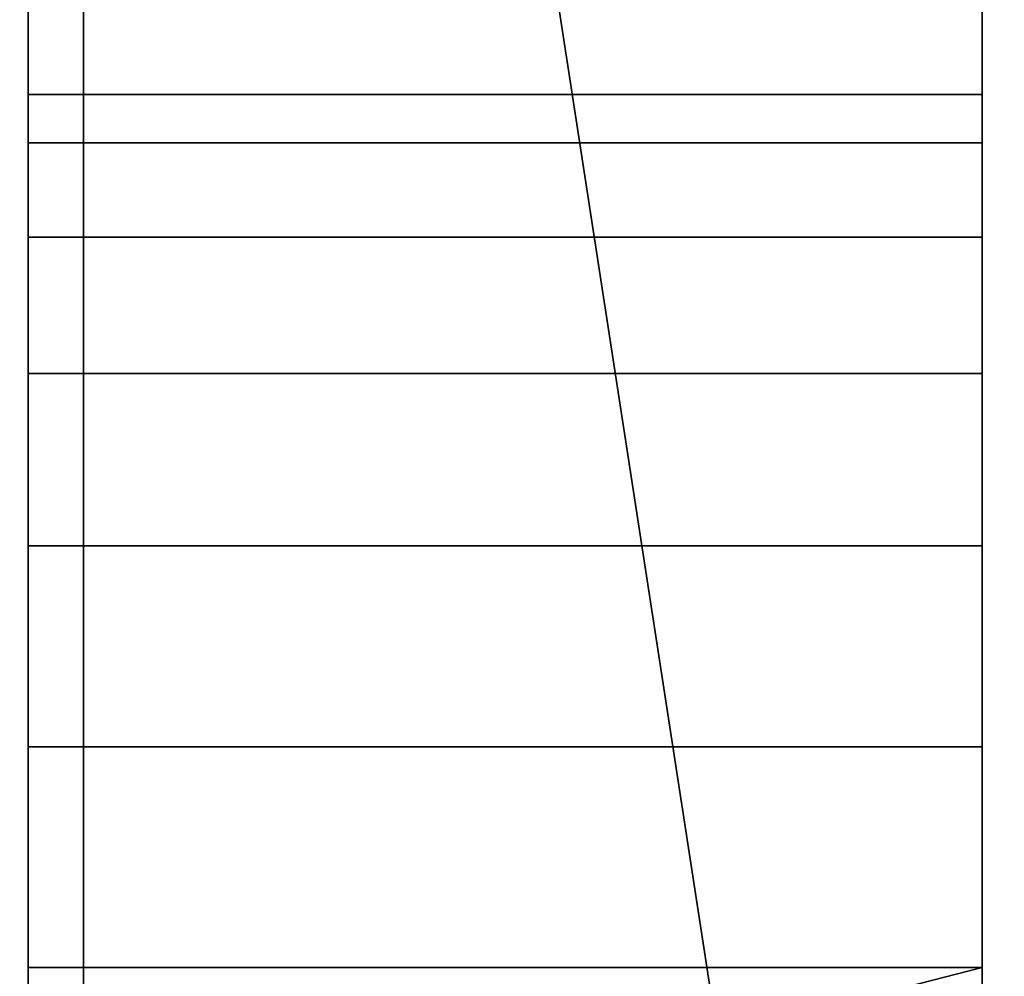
# Model space of a CAD drawing. Header units: millimetres. Extents: x -490 to 6690, y -115 to 132.
# Tile 367 of 656: x 1862.96 to 1867.4, y -2 to 2.31. Entities that reach past the tile are written whole.
import ezdxf

# ---------------------------------------------------------------- set-up
doc = ezdxf.new("R2010")
doc.units = ezdxf.units.MM
doc.layers.add('151', color=7, linetype='Continuous', true_color=0xffffff)

# ---------------------------------------------------------------- blocks, each defined once
blk = doc.blocks.new('UG_SURFACE_002')
at = {"layer": '151', "color": 252, "linetype": 'Continuous', "lineweight": 35}
for points in [[(2040, -6.2, 2201.9999), (2040, 113.2, 2201.9999), (960, 113.2, 2201.9999), (960, -6.2, 2201.9999)], [(1110, -6.2, 2052), (1110, 113.2, 2052), (1890, 113.2, 2052), (1890, -6.2, 2052)]]:
    blk.add_3dface(points, dxfattribs=at)
blk = doc.blocks.new('UG_SURFACE_116')
at = {"layer": '151', "color": 14, "linetype": 'Continuous', "lineweight": 35}
for points in [[(1867.3, -10, 2024.3001), (1867.3, 19, 2024.3001), (1132.7, 19, 2024.3001), (1132.7, -10, 2024.3001)], [(1863.25, 16.25, 2020.2501), (1866.0001, 19, 2023), (1867.3, 19, 2024.3001), (1867.3, -10, 2024.3001)], [(1863.25, 16.25, 2020.2501), (1863.25, -22, 2020.2501), (1136.75, -22, 2020.2501), (1136.75, 16.25, 2020.2501)], [(1867.3, -10, 2024.3001), (1863.25, -22, 2020.2501), (1863.25, 16.25, 2020.2501)]]:
    blk.add_3dface(points, dxfattribs=at)
blk = doc.blocks.new('UG_SURFACE_117')
at = {"layer": '151', "color": 7, "linetype": 'Continuous', "lineweight": 35}
for points in [[(1136.75, 16, 2020.2501), (1136.75, -22, 2020.2501), (1863.25, -22, 2020.2501), (1863.25, 16, 2020.2501)], [(1863, 16, 2020), (1863, -22, 2020), (1137, -22, 2020), (1137, 16, 2020)], [(1863, -22, 2020), (1863, 16, 2020), (1863.25, 16, 2020.2501), (1863.25, -22, 2020.2501)]]:
    blk.add_3dface(points, dxfattribs=at)
blk = doc.blocks.new('UG_SURFACE_118')
at = {"layer": '151', "color": 14, "linetype": 'Continuous', "lineweight": 35}
for points in [[(1863.25, 16.25, -8), (1866.0001, 19, -8), (1867.3, 19, -8), (1867.3, -10, -8)], [(1867.3, -10, 2024.3001), (1867.3, 19, 2024.3001), (1866.0001, 19, 2023), (1863.25, 16.25, 2020.2501)], [(1867.3, -7.3301, 282.5), (1867.3, 19, 2024.3001), (1867.3, 1.9726, 1222.5226)], [(1867.3, 19, 2024.3001), (1867.3, -1.9604, 1226.8907), (1867.3, -0.0611, 1226.0451)], [(1867.3, 19, 2024.3001), (1867.3, -7.3301, 282.5), (1867.3, -5.9389, 284.0451)], [(1867.3, -0.0611, 1226.0451), (1867.3, 1.3301, 1224.4999), (1867.3, 19, 2024.3001)], [(1867.3, 1.3301, 1224.4999), (1867.3, 1.9726, 1222.5226), (1867.3, 19, 2024.3001)], [(1867.3, -1.9604, 1226.8907), (1867.3, 19, 2024.3001), (1867.3, 1.9726, 1760.5226)], [(1867.3, 19, 2024.3001), (1867.3, -1.9604, 1764.8908), (1867.3, -0.0611, 1764.0451)], [(1867.3, 19, 2024.3001), (1867.3, 1.3301, 282.5), (1867.3, 1.9726, 280.5226)], [(1867.3, 19, 2024.3001), (1867.3, -1.9604, 284.8907), (1867.3, -0.0611, 284.0451)], [(1867.3, -5.9389, 284.0451), (1867.3, -4.0396, 284.8907), (1867.3, 19, 2024.3001)], [(1867.3, -4.0396, 284.8907), (1867.3, -1.9604, 284.8907), (1867.3, 19, 2024.3001)], [(1867.3, -0.0611, 1764.0451), (1867.3, 1.3301, 1762.5), (1867.3, 19, 2024.3001)], [(1867.3, 19, -8), (1867.3, 1.7553, 278.4549), (1867.3, 0.7157, 276.6543)], [(1867.3, 1.9726, 280.5226), (1867.3, 19, -8), (1867.3, 19, 2024.3001)], [(1867.3, 1.9726, 280.5226), (1867.3, 1.7553, 278.4549), (1867.3, 19, -8)], [(1867.3, -0.0611, 284.0451), (1867.3, 1.3301, 282.5), (1867.3, 19, 2024.3001)], [(1867.3, 1.3301, 1762.5), (1867.3, 1.9726, 1760.5226), (1867.3, 19, 2024.3001)], [(1867.3, -4.0396, 1764.8908), (1867.3, -1.9604, 1764.8908), (1867.3, 19, 2024.3001), (1867.3, -10, 2024.3001)], [(1867.3, 0.7157, 276.6543), (1867.3, -0.9663, 275.4323), (1867.3, 19, -8)], [(1867.3, -0.9663, 275.4323), (1867.3, -3, 275), (1867.3, -10, -8), (1867.3, 19, -8)], [(1863.25, 1.9726, 1760.5226), (1863.25, 16.25, 2020.2501), (1863.25, 1.9726, 1222.5226)], [(1863.25, 1.9726, 1222.5226), (1863.25, 16.25, 2020.2501), (1863.25, 1.3301, 282.5)], [(1863.25, -22, 2020.2501), (1863.25, 16.25, 2020.2501), (1863.25, 1.9726, 1760.5226), (1863.25, 1.3301, 1762.5)], [(1863.25, 16.25, -8), (1863.25, 1.7553, 278.4549), (1863.25, 1.9726, 280.5226)], [(1863.25, 1.9726, 280.5226), (1863.25, 16.25, 2020.2501), (1863.25, 16.25, -8)], [(1863.25, 16.25, -8), (1863.25, -0.9663, 275.4323), (1863.25, 0.7157, 276.6543)], [(1863.25, 0.7157, 276.6543), (1863.25, 1.7553, 278.4549), (1863.25, 16.25, -8)], [(1863.25, 1.9726, 280.5226), (1863.25, 1.3301, 282.5), (1863.25, 16.25, 2020.2501)], [(1863.25, -3, 275), (1863.25, -0.9663, 275.4323), (1863.25, 16.25, -8), (1863.25, -22, -8)], [(1867.3, -10, -8), (1863.25, -22, -8), (1863.25, 16.25, -8)], [(1863.25, 16.25, 2020.2501), (1863.25, -22, 2020.2501), (1867.3, -10, 2024.3001)], [(1867.3, 1.9726, 1222.5226), (1863.25, 1.9726, 1222.5226), (1863.25, 1.7553, 1220.4549), (1867.3, 1.7553, 1220.4549)], [(1867.3, 1.3301, 1224.4999), (1863.25, 1.3301, 1224.4999), (1863.25, 1.9726, 1222.5226), (1867.3, 1.9726, 1222.5226)], [(1863.25, 1.9726, 1222.5226), (1863.25, 1.7553, 1758.4549), (1863.25, 1.9726, 1760.5226)], [(1863.25, 1.3301, 282.5), (1863.25, 1.7553, 1220.4549), (1863.25, 1.9726, 1222.5226)], [(1863.25, 1.9726, 1222.5226), (1863.25, 0.7157, 1756.6544), (1863.25, 1.7553, 1758.4549)], [(1863.25, 1.9726, 1222.5226), (1863.25, -3, 1755), (1863.25, -0.9663, 1755.4322)], [(1863.25, 1.9726, 1222.5226), (1863.25, -6.7157, 1756.6544), (1863.25, -5.0337, 1755.4322)], [(1863.25, -5.0337, 1755.4322), (1863.25, -3, 1755), (1863.25, 1.9726, 1222.5226)], [(1863.25, -0.9663, 1755.4322), (1863.25, 0.7157, 1756.6544), (1863.25, 1.9726, 1222.5226)], [(1863.25, 1.9726, 1222.5226), (1863.25, 1.3301, 1224.4999), (1863.25, -7.9726, 1760.5226), (1863.25, -7.7553, 1758.4549)], [(1863.25, -7.7553, 1758.4549), (1863.25, -6.7157, 1756.6544), (1863.25, 1.9726, 1222.5226)], [(1867.3, 1.9726, 280.5226), (1863.25, 1.9726, 280.5226), (1863.25, 1.7553, 278.4549), (1867.3, 1.7553, 278.4549)], [(1867.3, 1.3301, 282.5), (1863.25, 1.3301, 282.5), (1863.25, 1.9726, 280.5226), (1867.3, 1.9726, 280.5226)], [(1867.3, 1.9726, 1760.5226), (1863.25, 1.9726, 1760.5226), (1863.25, 1.7553, 1758.4549), (1867.3, 1.7553, 1758.4549)], [(1867.3, 1.3301, 1762.5), (1863.25, 1.3301, 1762.5), (1863.25, 1.9726, 1760.5226), (1867.3, 1.9726, 1760.5226)], [(1867.3, 1.9726, 1222.5226), (1867.3, 1.7553, 1220.4549), (1867.3, -7.3301, 282.5)], [(1867.3, 1.9726, 1760.5226), (1867.3, 1.7553, 1758.4549), (1867.3, -1.9604, 1226.8907)], [(1867.3, 1.7553, 1220.4549), (1863.25, 1.7553, 1220.4549), (1863.25, 0.7157, 1218.6544), (1867.3, 0.7157, 1218.6544)], [(1863.25, 1.3301, 282.5), (1863.25, 0.7157, 1218.6544), (1863.25, 1.7553, 1220.4549)], [(1867.3, 1.7553, 278.4549), (1863.25, 1.7553, 278.4549), (1863.25, 0.7157, 276.6543), (1867.3, 0.7157, 276.6543)], [(1867.3, 1.7553, 1758.4549), (1863.25, 1.7553, 1758.4549), (1863.25, 0.7157, 1756.6544), (1867.3, 0.7157, 1756.6544)], [(1867.3, 1.7553, 1220.4549), (1867.3, 0.7157, 1218.6544), (1867.3, -7.3301, 282.5)], [(1867.3, 1.7553, 1758.4549), (1867.3, 0.7157, 1756.6544), (1867.3, -1.9604, 1226.8907)], [(1867.3, -0.0611, 1226.0451), (1863.25, -0.0611, 1226.0451), (1863.25, 1.3301, 1224.4999), (1867.3, 1.3301, 1224.4999)], [(1863.25, -22, 2020.2501), (1863.25, 1.3301, 1762.5), (1863.25, -0.0611, 1764.0451)], [(1863.25, 1.3301, 282.5), (1863.25, -5.0337, 1217.4323), (1863.25, -3, 1217)], [(1863.25, 1.3301, 282.5), (1863.25, -6.7157, 1218.6544), (1863.25, -5.0337, 1217.4323)], [(1863.25, -3, 1217), (1863.25, -0.9663, 1217.4323), (1863.25, 1.3301, 282.5)], [(1863.25, -0.9663, 1217.4323), (1863.25, 0.7157, 1218.6544), (1863.25, 1.3301, 282.5)], [(1863.25, -7.9726, 1760.5226), (1863.25, 1.3301, 1224.4999), (1863.25, -0.0611, 1226.0451)], [(1863.25, -7.9726, 1222.5226), (1863.25, -7.7553, 1220.4549), (1863.25, 1.3301, 282.5), (1863.25, -0.0611, 284.0451)], [(1863.25, -7.7553, 1220.4549), (1863.25, -6.7157, 1218.6544), (1863.25, 1.3301, 282.5)], [(1867.3, -0.0611, 284.0451), (1863.25, -0.0611, 284.0451), (1863.25, 1.3301, 282.5), (1867.3, 1.3301, 282.5)], [(1867.3, -0.0611, 1764.0451), (1863.25, -0.0611, 1764.0451), (1863.25, 1.3301, 1762.5), (1867.3, 1.3301, 1762.5)], [(1867.3, 0.7157, 1218.6544), (1863.25, 0.7157, 1218.6544), (1863.25, -0.9663, 1217.4323), (1867.3, -0.9663, 1217.4323)], [(1867.3, 0.7157, 276.6543), (1863.25, 0.7157, 276.6543), (1863.25, -0.9663, 275.4323), (1867.3, -0.9663, 275.4323)], [(1867.3, 0.7157, 1756.6544), (1863.25, 0.7157, 1756.6544), (1863.25, -0.9663, 1755.4322), (1867.3, -0.9663, 1755.4322)], [(1867.3, -7.9726, 280.5226), (1867.3, -7.3301, 282.5), (1867.3, 0.7157, 1218.6544), (1867.3, -0.9663, 1217.4323)], [(1867.3, -4.0396, 1226.8907), (1867.3, -1.9604, 1226.8907), (1867.3, 0.7157, 1756.6544), (1867.3, -0.9663, 1755.4322)], [(1867.3, -1.9604, 1226.8907), (1863.25, -1.9604, 1226.8907), (1863.25, -0.0611, 1226.0451), (1867.3, -0.0611, 1226.0451)], [(1863.25, -0.0611, 1764.0451), (1863.25, -1.9604, 1764.8908), (1863.25, -22, 2020.2501)], [(1863.25, -0.0611, 1226.0451), (1863.25, -1.9604, 1226.8907), (1863.25, -7.9726, 1760.5226)], [(1863.25, -7.9726, 1222.5226), (1863.25, -0.0611, 284.0451), (1863.25, -1.9604, 284.8907)], [(1867.3, -1.9604, 284.8907), (1863.25, -1.9604, 284.8907), (1863.25, -0.0611, 284.0451), (1867.3, -0.0611, 284.0451)], [(1867.3, -1.9604, 1764.8908), (1863.25, -1.9604, 1764.8908), (1863.25, -0.0611, 1764.0451), (1867.3, -0.0611, 1764.0451)], [(1867.3, -0.9663, 1217.4323), (1863.25, -0.9663, 1217.4323), (1863.25, -3, 1217), (1867.3, -3, 1217)], [(1867.3, -0.9663, 275.4323), (1863.25, -0.9663, 275.4323), (1863.25, -3, 275), (1867.3, -3, 275)], [(1867.3, -0.9663, 1755.4322), (1863.25, -0.9663, 1755.4322), (1863.25, -3, 1755), (1867.3, -3, 1755)], [(1867.3, -0.9663, 1217.4323), (1867.3, -3, 1217), (1867.3, -7.9726, 280.5226)], [(1867.3, -0.9663, 1755.4322), (1867.3, -3, 1755), (1867.3, -4.0396, 1226.8907)], [(1867.3, -1.9604, 1226.8907), (1867.3, -4.0396, 1226.8907), (1863.25, -3, 1227)], [(1863.25, -3, 1227), (1863.25, -1.9604, 1226.8907), (1867.3, -1.9604, 1226.8907)], [(1863.25, -1.9604, 1764.8908), (1863.25, -3, 1765), (1863.25, -22, 2020.2501)], [(1863.25, -1.9604, 1226.8907), (1863.25, -3, 1227), (1863.25, -7.9726, 1760.5226)], [(1863.25, -1.9604, 284.8907), (1863.25, -3, 285), (1863.25, -7.9726, 1222.5226)], [(1867.3, -1.9604, 284.8907), (1867.3, -4.0396, 284.8907), (1863.25, -3, 285)], [(1863.25, -3, 285), (1863.25, -1.9604, 284.8907), (1867.3, -1.9604, 284.8907)], [(1867.3, -1.9604, 1764.8908), (1867.3, -4.0396, 1764.8908), (1863.25, -3, 1765)], [(1863.25, -3, 1765), (1863.25, -1.9604, 1764.8908), (1867.3, -1.9604, 1764.8908)]]:
    blk.add_3dface(points, dxfattribs=at)
blk = doc.blocks.new('UG_SURFACE_120')
at = {"layer": '151', "color": 7, "linetype": 'Continuous', "lineweight": 35}
for points in [[(1863.25, -22, 2020.2501), (1863.25, 16, 2020.2501), (1863, 16, 2020), (1863, -22, 2020)], [(1863, 16, -8), (1863.25, 16, -8), (1863.25, -22, -8), (1863, -22, -8)], [(1863, 1.9726, 1760.5226), (1863, 16, 2020), (1863, 1.9726, 1222.5226)], [(1863, 1.9726, 1222.5226), (1863, 16, 2020), (1863, 1.3301, 282.5)], [(1863, -22, 2020), (1863, 16, 2020), (1863, 1.9726, 1760.5226), (1863, 1.3301, 1762.5)], [(1863, 16, -8), (1863, 1.7553, 278.4549), (1863, 1.9726, 280.5226)], [(1863, 1.9726, 280.5226), (1863, 16, 2020), (1863, 16, -8)], [(1863, 16, -8), (1863, -0.9663, 275.4323), (1863, 0.7157, 276.6543)], [(1863, 0.7157, 276.6543), (1863, 1.7553, 278.4549), (1863, 16, -8)], [(1863, 1.9726, 280.5226), (1863, 1.3301, 282.5), (1863, 16, 2020)], [(1863, -3, 275), (1863, -0.9663, 275.4323), (1863, 16, -8), (1863, -22, -8)], [(1863.25, 16, 2020.2501), (1863.25, -4.0396, 284.8907), (1863.25, -3, 285)], [(1863.25, 16, 2020.2501), (1863.25, -4.0396, 1764.8908), (1863.25, -3, 1765)], [(1863.25, 16, 2020.2501), (1863.25, -5.9389, 284.0451), (1863.25, -4.0396, 284.8907)], [(1863.25, -3, 285), (1863.25, -1.9604, 284.8907), (1863.25, 16, 2020.2501)], [(1863.25, -3, 1765), (1863.25, -1.9604, 1764.8908), (1863.25, 16, 2020.2501)], [(1863.25, -1.9604, 284.8907), (1863.25, -0.0611, 284.0451), (1863.25, 16, 2020.2501)], [(1863.25, 16, 2020.2501), (1863.25, 1.9726, 1760.5226), (1863.25, 1.9726, 1222.5226)], [(1863.25, -1.9604, 1764.8908), (1863.25, -0.0611, 1764.0451), (1863.25, 16, 2020.2501)], [(1863.25, 16, 2020.2501), (1863.25, -7.3301, 1762.5), (1863.25, -5.9389, 1764.0451)], [(1863.25, -0.0611, 284.0451), (1863.25, 1.3301, 282.5), (1863.25, 16, 2020.2501)], [(1863.25, 1.9726, 1222.5226), (1863.25, -7.3301, 282.5), (1863.25, -5.9389, 284.0451), (1863.25, 16, 2020.2501)], [(1863.25, -5.9389, 1764.0451), (1863.25, -4.0396, 1764.8908), (1863.25, 16, 2020.2501)], [(1863.25, -0.0611, 1764.0451), (1863.25, 1.3301, 1762.5), (1863.25, 16, 2020.2501)], [(1863.25, 16, 2020.2501), (1863.25, -22, 2020.2501), (1863.25, -7.9726, 1760.5226), (1863.25, -7.3301, 1762.5)], [(1863.25, 1.3301, 1762.5), (1863.25, 1.9726, 1760.5226), (1863.25, 16, 2020.2501)], [(1863.25, 16, 2020.2501), (1863.25, 1.3301, 282.5), (1863.25, 1.9726, 280.5226)], [(1863.25, 16, -8), (1863.25, 1.7553, 278.4549), (1863.25, 0.7157, 276.6543)], [(1863.25, 1.9726, 280.5226), (1863.25, 16, -8), (1863.25, 16, 2020.2501)], [(1863.25, 1.9726, 280.5226), (1863.25, 1.7553, 278.4549), (1863.25, 16, -8)], [(1863.25, 0.7157, 276.6543), (1863.25, -0.9663, 275.4323), (1863.25, 16, -8)], [(1863.25, -0.9663, 275.4323), (1863.25, -3, 275), (1863.25, -22, -8), (1863.25, 16, -8)], [(1863, 1.9726, 1222.5226), (1863, 1.7553, 1758.4549), (1863, 1.9726, 1760.5226)], [(1863, 1.3301, 282.5), (1863, 1.7553, 1220.4549), (1863, 1.9726, 1222.5226)], [(1863, 1.9726, 1222.5226), (1863, 0.7157, 1756.6544), (1863, 1.7553, 1758.4549)], [(1863, 1.9726, 1222.5226), (1863, -3, 1755), (1863, -0.9663, 1755.4322)], [(1863, 1.9726, 1222.5226), (1863, -6.7157, 1756.6544), (1863, -5.0337, 1755.4322)], [(1863, -5.0337, 1755.4322), (1863, -3, 1755), (1863, 1.9726, 1222.5226)], [(1863, -0.9663, 1755.4322), (1863, 0.7157, 1756.6544), (1863, 1.9726, 1222.5226)], [(1863, 1.9726, 1222.5226), (1863, 1.3301, 1224.4999), (1863, -7.9726, 1760.5226), (1863, -7.7553, 1758.4549)], [(1863, -7.7553, 1758.4549), (1863, -6.7157, 1756.6544), (1863, 1.9726, 1222.5226)], [(1863.25, 1.9726, 1222.5226), (1863, 1.9726, 1222.5226), (1863, 1.7553, 1220.4549), (1863.25, 1.7553, 1220.4549)], [(1863.25, 1.3301, 1224.4999), (1863, 1.3301, 1224.4999), (1863, 1.9726, 1222.5226), (1863.25, 1.9726, 1222.5226)], [(1863.25, 1.9726, 280.5226), (1863, 1.9726, 280.5226), (1863, 1.7553, 278.4549), (1863.25, 1.7553, 278.4549)], [(1863.25, 1.3301, 282.5), (1863, 1.3301, 282.5), (1863, 1.9726, 280.5226), (1863.25, 1.9726, 280.5226)], [(1863.25, 1.9726, 1760.5226), (1863, 1.9726, 1760.5226), (1863, 1.7553, 1758.4549), (1863.25, 1.7553, 1758.4549)], [(1863.25, 1.3301, 1762.5), (1863, 1.3301, 1762.5), (1863, 1.9726, 1760.5226), (1863.25, 1.9726, 1760.5226)], [(1863.25, 1.9726, 1760.5226), (1863.25, 1.7553, 1758.4549), (1863.25, 1.9726, 1222.5226)], [(1863.25, 1.3301, 1224.4999), (1863.25, 1.9726, 1222.5226), (1863.25, 0.7157, 1756.6544)], [(1863.25, 1.7553, 1758.4549), (1863.25, 0.7157, 1756.6544), (1863.25, 1.9726, 1222.5226)], [(1863.25, -7.9726, 280.5226), (1863.25, -7.3301, 282.5), (1863.25, 1.9726, 1222.5226), (1863.25, 1.7553, 1220.4549)], [(1863, 1.3301, 282.5), (1863, 0.7157, 1218.6544), (1863, 1.7553, 1220.4549)], [(1863.25, 1.7553, 1220.4549), (1863, 1.7553, 1220.4549), (1863, 0.7157, 1218.6544), (1863.25, 0.7157, 1218.6544)], [(1863.25, 1.7553, 278.4549), (1863, 1.7553, 278.4549), (1863, 0.7157, 276.6543), (1863.25, 0.7157, 276.6543)], [(1863.25, 1.7553, 1758.4549), (1863, 1.7553, 1758.4549), (1863, 0.7157, 1756.6544), (1863.25, 0.7157, 1756.6544)], [(1863.25, 1.7553, 1220.4549), (1863.25, 0.7157, 1218.6544), (1863.25, -7.9726, 280.5226)], [(1863, -22, 2020), (1863, 1.3301, 1762.5), (1863, -0.0611, 1764.0451)], [(1863, 1.3301, 282.5), (1863, -5.0337, 1217.4323), (1863, -3, 1217)], [(1863, 1.3301, 282.5), (1863, -6.7157, 1218.6544), (1863, -5.0337, 1217.4323)], [(1863, -3, 1217), (1863, -0.9663, 1217.4323), (1863, 1.3301, 282.5)], [(1863, -0.9663, 1217.4323), (1863, 0.7157, 1218.6544), (1863, 1.3301, 282.5)], [(1863, -7.9726, 1760.5226), (1863, 1.3301, 1224.4999), (1863, -0.0611, 1226.0451)], [(1863, -7.9726, 1222.5226), (1863, -7.7553, 1220.4549), (1863, 1.3301, 282.5), (1863, -0.0611, 284.0451)], [(1863, -7.7553, 1220.4549), (1863, -6.7157, 1218.6544), (1863, 1.3301, 282.5)], [(1863.25, -0.0611, 1226.0451), (1863, -0.0611, 1226.0451), (1863, 1.3301, 1224.4999), (1863.25, 1.3301, 1224.4999)], [(1863.25, -0.0611, 284.0451), (1863, -0.0611, 284.0451), (1863, 1.3301, 282.5), (1863.25, 1.3301, 282.5)], [(1863.25, -0.0611, 1764.0451), (1863, -0.0611, 1764.0451), (1863, 1.3301, 1762.5), (1863.25, 1.3301, 1762.5)], [(1863.25, -0.0611, 1226.0451), (1863.25, 1.3301, 1224.4999), (1863.25, 0.7157, 1756.6544)], [(1863.25, 0.7157, 1218.6544), (1863, 0.7157, 1218.6544), (1863, -0.9663, 1217.4323), (1863.25, -0.9663, 1217.4323)], [(1863.25, 0.7157, 276.6543), (1863, 0.7157, 276.6543), (1863, -0.9663, 275.4323), (1863.25, -0.9663, 275.4323)], [(1863.25, 0.7157, 1756.6544), (1863, 0.7157, 1756.6544), (1863, -0.9663, 1755.4322), (1863.25, -0.9663, 1755.4322)], [(1863.25, 0.7157, 1756.6544), (1863.25, -4.0396, 1226.8907), (1863.25, -3, 1227)], [(1863.25, -3, 1227), (1863.25, -1.9604, 1226.8907), (1863.25, 0.7157, 1756.6544)], [(1863.25, -1.9604, 1226.8907), (1863.25, -0.0611, 1226.0451), (1863.25, 0.7157, 1756.6544)], [(1863.25, 0.7157, 1756.6544), (1863.25, -7.3301, 1224.4999), (1863.25, -5.9389, 1226.0451)], [(1863.25, -5.9389, 1226.0451), (1863.25, -4.0396, 1226.8907), (1863.25, 0.7157, 1756.6544)], [(1863.25, 0.7157, 1756.6544), (1863.25, -0.9663, 1755.4322), (1863.25, -7.9726, 1222.5226), (1863.25, -7.3301, 1224.4999)], [(1863.25, -7.9726, 280.5226), (1863.25, 0.7157, 1218.6544), (1863.25, -0.9663, 1217.4323)], [(1863, -0.0611, 1764.0451), (1863, -1.9604, 1764.8908), (1863, -22, 2020)], [(1863, -0.0611, 1226.0451), (1863, -1.9604, 1226.8907), (1863, -7.9726, 1760.5226)], [(1863, -7.9726, 1222.5226), (1863, -0.0611, 284.0451), (1863, -1.9604, 284.8907)], [(1863.25, -1.9604, 1226.8907), (1863, -1.9604, 1226.8907), (1863, -0.0611, 1226.0451), (1863.25, -0.0611, 1226.0451)], [(1863.25, -1.9604, 284.8907), (1863, -1.9604, 284.8907), (1863, -0.0611, 284.0451), (1863.25, -0.0611, 284.0451)], [(1863.25, -1.9604, 1764.8908), (1863, -1.9604, 1764.8908), (1863, -0.0611, 1764.0451), (1863.25, -0.0611, 1764.0451)], [(1863.25, -0.9663, 1217.4323), (1863, -0.9663, 1217.4323), (1863, -3, 1217), (1863.25, -3, 1217)], [(1863.25, -0.9663, 275.4323), (1863, -0.9663, 275.4323), (1863, -3, 275), (1863.25, -3, 275)], [(1863.25, -0.9663, 1755.4322), (1863, -0.9663, 1755.4322), (1863, -3, 1755), (1863.25, -3, 1755)], [(1863.25, -0.9663, 1755.4322), (1863.25, -3, 1755), (1863.25, -7.9726, 1222.5226)], [(1863.25, -0.9663, 1217.4323), (1863.25, -3, 1217), (1863.25, -7.9726, 280.5226)], [(1863, -1.9604, 1764.8908), (1863, -3, 1765), (1863, -22, 2020)], [(1863, -1.9604, 1226.8907), (1863, -3, 1227), (1863, -7.9726, 1760.5226)], [(1863, -1.9604, 284.8907), (1863, -3, 285), (1863, -7.9726, 1222.5226)], [(1863, -3, 1227), (1863, -1.9604, 1226.8907), (1863.25, -1.9604, 1226.8907), (1863.25, -3, 1227)], [(1863, -3, 285), (1863, -1.9604, 284.8907), (1863.25, -1.9604, 284.8907), (1863.25, -3, 285)], [(1863, -3, 1765), (1863, -1.9604, 1764.8908), (1863.25, -1.9604, 1764.8908), (1863.25, -3, 1765)]]:
    blk.add_3dface(points, dxfattribs=at)
blk = doc.blocks.new('UG_SURFACE_143')
at = {"layer": '151', "color": 254, "linetype": 'Continuous', "lineweight": 35}
for points in [[(1873.25, 111.75, 2030.2501), (1126.75, 111.75, 2030.2501), (1126.75, -10, 2030.2501), (1873.25, -10, 2030.2501)], [(1867.4999, 21, 2024.4999), (1867.4999, -8, 2024.4999), (1132.5001, -8, 2024.4999), (1132.5001, 21, 2024.4999)]]:
    blk.add_3dface(points, dxfattribs=at)

msp = doc.modelspace()

# ---------------------------------------------------------------- linework, layer by layer
at = {"layer": '151', "color": 253, "linetype": 'Continuous', "lineweight": -3}
for p, q in [((1867.3, -10, 2024.3), (1867.3, 19, 2024.3)), ((1867.3, -10, -8), (1867.3, 19, -8)), ((1867.3, -10, 2024.3), (1867.3, 19, 2024.3)), ((1863.25, 16.25, 2020.25), (1863.25, -22, 2020.25)), ((1863.25, 16.25, -8), (1863.25, -22, -8)), ((1863.25, 16.25, 2020.25), (1863.25, -22, 2020.25)), ((1863, 16, -8), (1863, -22, -8)), ((1863, 16, 2020), (1863, -22, 2020)), ((1863, 16, 2020), (1863, -22, 2020)), ((1863.25, 16, 2020.25), (1863.25, -22, 2020.25)), ((1863.25, 16, 2020.25), (1863.25, -22, 2020.25)), ((1863.25, 16, -8), (1863.25, -22, -8))]:
    msp.add_line(p, q, dxfattribs=at)
at = {"layer": '151', "color": 253, "linetype": 'Continuous', "lineweight": -3, "extrusion": (-1, -1.17553e-16, 0)}
for centre in [(3, 1222, -1863), (3, 1760, -1863), (3, 280, -1863), (3, 280, -1863.25), (3, 280, -1863.25), (3, 1222, -1863.25), (3, 1760, -1863.25), (3, 1222, -1863.25), (3, 1760, -1863.25)]:
    msp.add_circle(centre, 5, dxfattribs=at)
at = {"layer": '151', "color": 253, "linetype": 'Continuous', "lineweight": -3, "extrusion": (1, 0, 0)}
for centre in [(-3, 280, 1867.3), (-3, 1760, 1867.3), (-3, 1222, 1867.3)]:
    msp.add_circle(centre, 5, dxfattribs=at)

# ---------------------------------------------------------------- block references
at = {"layer": '151', "color": 253, "linetype": 'Continuous', "lineweight": -3}
for name in ['UG_SURFACE_002', 'UG_SURFACE_143', 'UG_SURFACE_116', 'UG_SURFACE_118', 'UG_SURFACE_117', 'UG_SURFACE_120']:
    msp.add_blockref(name, (0, 0), dxfattribs=at)

doc.saveas('drawing.dxf')
